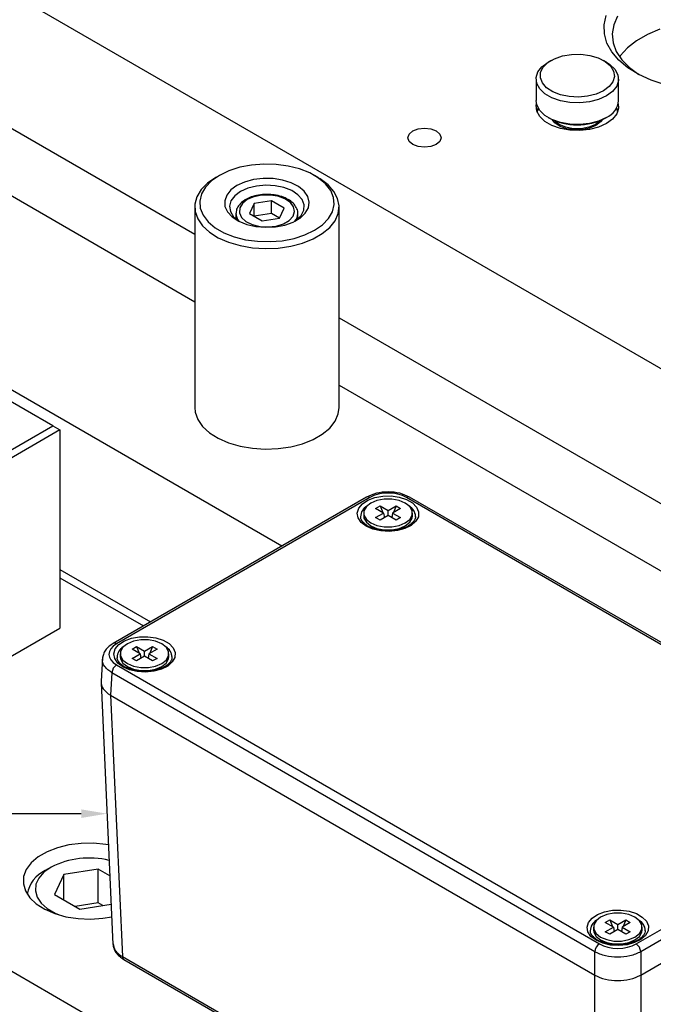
# Model space of a CAD drawing. Header units: inches. Extents: x 220 to 877, y 4 to 174.
# Tile 458 of 656: x 479.55 to 483.39, y 151.63 to 157.59. Entities that reach past the tile are written whole.
import ezdxf

# ---------------------------------------------------------------- set-up
doc = ezdxf.new("R2010")
doc.units = ezdxf.units.IN
doc.header["$LTSCALE"] = 0.5
doc.header["$MEASUREMENT"] = 0
for name, color, linetype in [('DIE-M-S', 8, 'Continuous'), ('DIE-M-S3', 8, 'Continuous'), ('DSS-M-S', 53, 'Continuous'), ('SID-M-S', 105, 'Continuous'), ('SVD-M-S', 8, 'Continuous')]:
    doc.layers.add(name, color=color, linetype=linetype)

msp = doc.modelspace()

# ---------------------------------------------------------------- linework, layer by layer
at = {"layer": 'DIE-M-S', "linetype": 'Continuous', "lineweight": 25}
for p, q in [((475.45986, 160.0823), (487.33926, 153.22447)), ((483.08918, 157.56218), (483.10152, 157.61756)), ((483.09095, 157.50635), (483.08918, 157.56218)), ((483.14727, 157.56106), (483.1383, 157.50718)), ((483.17038, 157.61353), (483.14727, 157.56106)), ((483.10678, 157.45127), (483.09095, 157.50635)), ((483.1383, 157.50718), (483.14369, 157.45313)), ((483.35201, 157.50346), (483.2857, 157.46518)), ((483.42766, 157.53544), (483.35201, 157.50346)), ((483.13633, 157.3981), (483.10678, 157.45127)), ((483.14369, 157.45313), (483.1633, 157.4002)), ((483.2857, 157.46518), (483.2303, 157.42151)), ((483.17898, 157.34799), (483.13633, 157.3981)), ((483.1633, 157.4002), (483.19668, 157.34961)), ((483.2303, 157.42151), (483.18708, 157.37346)), ((478.78326, 157.3472), (480.60851, 156.29351)), ((483.23381, 157.302), (483.17898, 157.34799)), ((483.18708, 157.37346), (483.18295, 157.36772)), ((483.19668, 157.34961), (483.24305, 157.30255)), ((483.29965, 157.2611), (483.23381, 157.302)), ((483.24305, 157.30255), (483.30053, 157.26063)), ((483.37511, 157.22617), (483.29965, 157.2611)), ((483.45858, 157.19796), (483.37511, 157.22617)), ((482.67737, 157.07439), (482.67894, 157.08404)), ((483.17488, 157.08404), (483.17645, 157.05696)), ((482.68101, 157.03966), (482.67737, 157.07439)), ((482.69894, 157.00644), (482.68101, 157.03966)), ((483.16559, 157.02274), (483.14086, 156.99101)), ((483.17645, 157.05696), (483.16559, 157.02274)), ((482.73011, 156.97667), (482.69894, 157.00644)), ((482.77273, 156.95206), (482.73011, 156.97667)), ((483.10369, 156.96362), (483.05624, 156.94216)), ((483.14086, 156.99101), (483.10369, 156.96362)), ((481.90775, 156.9001), (481.92954, 156.91892)), ((481.92954, 156.91892), (481.96214, 156.9315)), ((481.96214, 156.9315), (482.0006, 156.93592)), ((482.0006, 156.93592), (482.03906, 156.9315)), ((482.03906, 156.9315), (482.07166, 156.91892)), ((482.07166, 156.91892), (482.09345, 156.9001)), ((482.82431, 156.93407), (482.77273, 156.95206)), ((482.88185, 156.92371), (482.82431, 156.93407)), ((482.942, 156.92161), (482.88185, 156.92371)), ((483.00129, 156.92789), (482.942, 156.92161)), ((483.05624, 156.94216), (483.00129, 156.92789)), ((481.9001, 156.8779), (481.90775, 156.9001)), ((481.90775, 156.8557), (481.9001, 156.8779)), ((481.92954, 156.83687), (481.90775, 156.8557)), ((482.09345, 156.8557), (482.07166, 156.83687)), ((482.09345, 156.9001), (482.1011, 156.8779)), ((482.1011, 156.8779), (482.09345, 156.8557)), ((481.96214, 156.8243), (481.92954, 156.83687)), ((482.0006, 156.81988), (481.96214, 156.8243)), ((482.03906, 156.8243), (482.0006, 156.81988)), ((482.07166, 156.83687), (482.03906, 156.8243)), ((481.48351, 155.78838), (486.03555, 153.16055))]:
    msp.add_line(p, q, dxfattribs=at)
at = {"layer": 'DIE-M-S3', "linetype": 'Continuous', "lineweight": 25}
for p, q in [((482.83755, 157.37268), (482.89171, 157.38177)), ((482.89171, 157.38177), (482.94808, 157.38279)), ((482.94808, 157.38279), (483.00313, 157.37569)), ((478.78326, 157.3472), (480.60851, 156.29351)), ((482.71297, 157.30773), (482.7501, 157.3351)), ((482.72042, 157.30506), (482.74913, 157.33309)), ((482.74913, 157.33309), (482.78901, 157.35611)), ((482.76779, 157.34531), (482.7501, 157.3351)), ((482.78901, 157.35611), (482.83755, 157.37268)), ((483.00313, 157.37569), (483.05338, 157.36091)), ((483.05338, 157.36091), (483.09569, 157.33937)), ((483.10372, 157.3351), (483.08604, 157.34531)), ((483.09569, 157.33937), (483.12739, 157.31245)), ((483.10372, 157.3351), (483.12371, 157.32207)), ((483.12371, 157.32207), (483.15489, 157.2923)), ((482.67737, 157.24178), (482.68823, 157.276)), ((482.68823, 157.276), (482.71297, 157.30773)), ((482.70291, 157.24125), (482.70468, 157.2738)), ((482.70468, 157.2738), (482.72042, 157.30506)), ((483.12739, 157.31245), (483.14649, 157.28181)), ((483.14649, 157.28181), (483.1518, 157.2494)), ((483.15489, 157.2923), (483.17282, 157.25908)), ((482.67691, 157.23306), (482.67691, 157.10242)), ((482.68101, 157.20705), (482.67737, 157.24178)), ((482.69894, 157.17383), (482.68101, 157.20705)), ((482.71521, 157.20948), (482.70291, 157.24125)), ((482.74082, 157.18047), (482.71521, 157.20948)), ((483.14298, 157.21724), (483.12058, 157.18736)), ((483.1518, 157.2494), (483.14298, 157.21724)), ((483.17645, 157.22435), (483.16559, 157.19013)), ((483.17282, 157.25908), (483.17645, 157.22435)), ((483.17691, 157.10242), (483.17691, 157.23306)), ((482.73011, 157.14406), (482.69894, 157.17383)), ((482.77273, 157.11946), (482.73011, 157.14406)), ((482.77812, 157.15605), (482.74082, 157.18047)), ((482.82476, 157.13774), (482.77812, 157.15605)), ((483.04144, 157.14168), (482.98968, 157.12874)), ((483.08601, 157.16163), (483.04144, 157.14168)), ((483.12058, 157.18736), (483.08601, 157.16163)), ((483.14086, 157.1584), (483.10369, 157.13101)), ((483.16559, 157.19013), (483.14086, 157.1584)), ((482.68101, 157.0764), (482.67691, 157.10242)), ((482.82431, 157.10146), (482.77273, 157.11946)), ((482.88185, 157.09111), (482.82431, 157.10146)), ((482.87783, 157.12672), (482.82476, 157.13774)), ((482.93398, 157.12365), (482.87783, 157.12672)), ((482.942, 157.089), (482.88185, 157.09111)), ((482.98968, 157.12874), (482.93398, 157.12365)), ((483.00129, 157.09528), (482.942, 157.089)), ((483.05624, 157.10956), (483.00129, 157.09528)), ((483.10369, 157.13101), (483.05624, 157.10956)), ((482.69894, 157.04319), (482.68101, 157.0764)), ((482.68117, 157.03914), (482.68823, 157.05553)), ((482.6835, 157.03276), (482.69095, 157.05474)), ((482.68823, 157.05553), (482.68932, 157.05751)), ((482.73011, 157.01341), (482.69894, 157.04319)), ((483.16287, 157.05474), (483.1679, 157.04217)), ((483.1645, 157.05751), (483.17265, 157.03914)), ((483.1679, 157.04217), (483.17032, 157.03276)), ((482.77273, 156.98881), (482.73011, 157.01341)), ((482.7501, 157.00038), (482.75364, 156.99834)), ((482.82431, 156.97081), (482.77273, 156.98881)), ((482.79143, 156.96754), (482.77525, 156.98726)), ((482.7888, 156.98014), (482.78703, 156.98222)), ((482.81731, 156.95749), (482.7888, 156.98014)), ((482.82254, 156.94667), (482.79143, 156.96754)), ((482.88185, 156.96046), (482.82431, 156.97081)), ((483.00129, 156.96463), (482.942, 156.95836)), ((483.05624, 156.97891), (483.00129, 156.96463)), ((483.06502, 156.98014), (483.03651, 156.95749)), ((483.06837, 156.97352), (483.04005, 156.95137)), ((483.10369, 157.00037), (483.05624, 156.97891)), ((483.06679, 156.98222), (483.06502, 156.98014)), ((483.07858, 156.98726), (483.06837, 156.97352)), ((483.10018, 156.99834), (483.10372, 157.00038)), ((478.78326, 156.93893), (480.60851, 155.88524)), ((482.85654, 156.94104), (482.81731, 156.95749)), ((482.86293, 156.93202), (482.82254, 156.94667)), ((482.90266, 156.93238), (482.85654, 156.94104)), ((482.909, 156.92489), (482.86293, 156.93202)), ((482.942, 156.95836), (482.88185, 156.96046)), ((482.95116, 156.93238), (482.90266, 156.93238)), ((482.95666, 156.92592), (482.909, 156.92489)), ((482.99728, 156.94104), (482.95116, 156.93238)), ((483.00167, 156.93502), (482.95666, 156.92592)), ((483.03651, 156.95749), (482.99728, 156.94104)), ((483.04005, 156.95137), (483.00167, 156.93502)), ((480.81571, 156.67765), (480.75786, 156.64992)), ((480.88141, 156.69878), (480.81571, 156.67765)), ((480.95271, 156.71257), (480.88141, 156.69878)), ((481.02719, 156.71857), (480.95271, 156.71257)), ((481.10231, 156.71656), (481.02719, 156.71857)), ((481.17551, 156.70663), (481.10231, 156.71656)), ((481.2443, 156.68909), (481.17551, 156.70663)), ((481.30634, 156.66456), (481.2443, 156.68909)), ((481.35951, 156.63386), (481.30634, 156.66456)), ((480.70982, 156.61652), (480.67323, 156.5786)), ((480.73665, 156.63767), (480.68638, 156.60291)), ((480.75786, 156.64992), (480.70982, 156.61652)), ((480.75781, 156.64989), (480.7366, 156.63764)), ((480.91116, 156.60979), (480.86437, 156.58843)), ((480.96521, 156.62434), (480.91116, 156.60979)), ((481.02362, 156.6313), (480.96521, 156.62434)), ((481.08323, 156.6303), (481.02362, 156.6313)), ((481.14084, 156.62139), (481.08323, 156.6303)), ((481.19334, 156.60505), (481.14084, 156.62139)), ((481.23789, 156.58216), (481.19334, 156.60505)), ((481.35542, 156.63764), (481.3342, 156.64989)), ((481.36893, 156.62948), (481.35542, 156.63764)), ((481.40201, 156.59805), (481.35951, 156.63386)), ((481.41645, 156.59345), (481.36893, 156.62948)), ((480.64767, 156.56353), (480.62177, 156.52079)), ((480.68638, 156.60291), (480.64767, 156.56353)), ((480.67323, 156.5786), (480.64933, 156.53744)), ((480.82738, 156.56142), (480.80217, 156.53022)), ((480.86437, 156.58843), (480.82738, 156.56142)), ((480.88558, 156.55169), (480.85073, 156.52575)), ((480.93052, 156.57181), (480.88558, 156.55169)), ((480.98271, 156.58485), (480.93052, 156.57181)), ((481.03888, 156.58998), (480.98271, 156.58485)), ((481.0955, 156.58689), (481.03888, 156.58998)), ((481.149, 156.57577), (481.0955, 156.58689)), ((481.19604, 156.55732), (481.149, 156.57577)), ((481.23365, 156.5327), (481.19604, 156.55732)), ((481.2721, 156.55395), (481.23789, 156.58216)), ((481.29412, 156.52196), (481.2721, 156.55395)), ((481.43238, 156.55833), (481.40201, 156.59805)), ((481.45206, 156.55311), (481.41645, 156.59345)), ((481.4496, 156.51608), (481.43238, 156.55833)), ((481.47461, 156.50974), (481.45206, 156.55311)), ((480.62177, 156.52079), (480.6095, 156.47607)), ((480.64933, 156.53744), (480.63894, 156.49444)), ((480.63894, 156.49444), (480.64241, 156.45108)), ((480.80217, 156.53022), (480.79011, 156.4965)), ((480.79011, 156.4965), (480.79185, 156.46208)), ((480.82814, 156.49562), (480.81925, 156.46319)), ((480.85073, 156.52575), (480.82814, 156.49562)), ((480.92734, 156.50309), (480.89764, 156.47985)), ((480.96759, 156.52023), (480.92734, 156.50309)), ((481.01481, 156.52977), (480.96759, 156.52023)), ((481.07402, 156.49495), (480.96946, 156.47877)), ((481.0648, 156.53085), (481.01481, 156.52977)), ((481.11311, 156.52338), (481.0648, 156.53085)), ((481.15057, 156.45076), (481.07402, 156.49495)), ((481.07402, 156.4184), (481.07402, 156.49495)), ((481.15547, 156.50801), (481.11311, 156.52338)), ((481.1881, 156.48613), (481.15547, 156.50801)), ((481.2081, 156.45966), (481.1881, 156.48613)), ((481.25946, 156.50344), (481.23365, 156.5327)), ((481.27187, 156.47141), (481.25946, 156.50344)), ((481.30277, 156.48789), (481.29412, 156.52196)), ((481.29757, 156.45359), (481.30277, 156.48789)), ((481.45307, 156.47271), (481.4496, 156.51608)), ((481.4834, 156.46475), (481.47461, 156.50974)), ((480.60851, 156.45908), (480.60851, 155.24488)), ((480.6095, 156.47607), (480.61126, 156.4308)), ((480.61126, 156.4308), (480.62699, 156.38644)), ((480.64241, 156.45108), (480.65963, 156.40882)), ((480.79185, 156.46208), (480.80728, 156.42883)), ((480.80728, 156.42883), (480.83559, 156.39852)), ((480.81925, 156.46319), (480.8246, 156.43051)), ((480.8246, 156.43051), (480.84386, 156.39962)), ((480.88112, 156.45259), (480.87925, 156.42374)), ((480.89764, 156.47985), (480.88112, 156.45259)), ((480.96946, 156.47877), (480.94144, 156.41841)), ((480.96946, 156.40223), (480.96946, 156.47877)), ((481.12255, 156.39039), (481.15057, 156.45076)), ((481.2044, 156.40259), (481.2137, 156.43096)), ((481.2137, 156.43096), (481.2081, 156.45966)), ((481.25422, 156.40707), (481.27008, 156.43859)), ((481.27008, 156.43859), (481.27187, 156.47141)), ((481.27881, 156.42091), (481.29757, 156.45359)), ((481.41878, 156.38856), (481.44268, 156.42972)), ((481.44268, 156.42972), (481.45307, 156.47271)), ((481.47812, 156.41957), (481.4834, 156.46475)), ((481.48351, 155.24488), (481.48351, 156.45908)), ((480.62699, 156.38644), (480.65619, 156.34442)), ((480.65963, 156.40882), (480.69001, 156.3691)), ((480.69001, 156.3691), (480.7325, 156.33329)), ((480.83559, 156.39852), (480.87524, 156.3728)), ((480.84386, 156.39962), (480.87583, 156.37247)), ((480.85851, 156.41851), (480.85851, 156.38535)), ((480.87524, 156.3728), (480.9241, 156.35305)), ((480.87583, 156.37247), (480.87687, 156.37179)), ((480.87925, 156.42374), (480.89219, 156.39584)), ((480.89219, 156.39584), (480.91881, 156.37139)), ((480.91881, 156.37139), (480.95672, 156.35255)), ((480.94144, 156.41841), (481.01799, 156.37422)), ((481.07402, 156.4184), (480.96948, 156.40222)), ((481.01799, 156.37422), (481.12255, 156.39039)), ((481.12254, 156.39039), (481.07402, 156.4184)), ((481.14566, 156.35664), (481.18103, 156.37706)), ((481.15456, 156.34918), (481.20533, 156.36726)), ((481.18103, 156.37706), (481.2044, 156.40259)), ((481.20533, 156.36726), (481.2475, 156.3916)), ((481.21514, 156.37179), (481.22527, 156.37881)), ((481.22527, 156.37881), (481.25422, 156.40707)), ((481.23351, 156.38535), (481.23351, 156.41851)), ((481.2475, 156.3916), (481.27881, 156.42091)), ((481.38219, 156.35063), (481.41878, 156.38856)), ((481.42652, 156.33444), (481.45896, 156.37566)), ((481.45896, 156.37566), (481.47812, 156.41957)), ((480.65619, 156.34442), (480.69792, 156.30608)), ((480.7325, 156.33329), (480.78568, 156.30259)), ((480.9241, 156.35305), (480.97952, 156.34034)), ((480.95672, 156.35255), (481.00257, 156.34101)), ((480.97952, 156.34034), (481.03854, 156.33535)), ((481.00257, 156.34101), (481.05228, 156.33777)), ((481.03854, 156.33535), (481.09795, 156.33835)), ((481.05228, 156.33777), (481.10143, 156.34314)), ((481.09795, 156.33835), (481.15456, 156.34918)), ((481.10143, 156.34314), (481.14566, 156.35664)), ((481.2763, 156.2895), (481.33415, 156.31723)), ((481.33415, 156.31723), (481.38219, 156.35063)), ((481.38185, 156.29722), (481.42652, 156.33444)), ((480.69792, 156.30608), (480.75084, 156.27266)), ((480.75084, 156.27266), (480.81324, 156.24523)), ((480.78568, 156.30259), (480.84771, 156.27806)), ((480.84771, 156.27806), (480.91651, 156.26053)), ((480.91651, 156.26053), (480.98971, 156.25059)), ((480.98971, 156.25059), (481.06483, 156.24858)), ((481.06483, 156.24858), (481.1393, 156.25458)), ((481.1393, 156.25458), (481.2106, 156.26838)), ((481.2106, 156.26838), (481.2763, 156.2895)), ((481.26192, 156.23941), (481.32639, 156.2652)), ((481.32639, 156.2652), (481.38185, 156.29722)), ((480.81324, 156.24523), (480.88313, 156.22467)), ((480.88313, 156.22467), (480.95825, 156.21165)), ((480.95825, 156.21165), (481.03619, 156.20658)), ((481.03619, 156.20658), (481.11445, 156.20963)), ((481.11445, 156.20963), (481.1905, 156.22069)), ((481.1905, 156.22069), (481.26192, 156.23941)), ((481.48351, 155.78838), (486.03555, 153.16055)), ((481.48351, 155.38011), (486.03555, 152.75227)), ((480.60851, 155.24488), (480.61126, 155.21661)), ((481.47812, 155.20537), (481.48351, 155.24488)), ((480.61126, 155.21661), (480.62699, 155.17225)), ((481.45896, 155.16147), (481.47812, 155.20537)), ((480.62699, 155.17225), (480.65619, 155.13022)), ((480.65619, 155.13022), (480.69792, 155.09188)), ((481.38185, 155.08302), (481.42652, 155.12024)), ((481.42652, 155.12024), (481.45896, 155.16147)), ((480.69792, 155.09188), (480.75084, 155.05846)), ((480.75084, 155.05846), (480.81324, 155.03103)), ((481.32639, 155.051), (481.38185, 155.08302)), ((480.81324, 155.03103), (480.88313, 155.01048)), ((480.88313, 155.01048), (480.95825, 154.99745)), ((480.95825, 154.99745), (481.03619, 154.99238)), ((481.03619, 154.99238), (481.11445, 154.99543)), ((481.11445, 154.99543), (481.1905, 155.00649)), ((481.1905, 155.00649), (481.26192, 155.02522)), ((481.26192, 155.02522), (481.32639, 155.051))]:
    msp.add_line(p, q, dxfattribs=at)
for centre, radius, start, end in [((483.05605, 157.11184), 0.12123, 293.138126, 355.541733), ((482.92691, 157.3269), 0.37145, 242.194694, 297.799931), ((480.93035, 156.41974), 0.07182, 179.262718, 221.559929), ((481.1597, 156.42051), 0.07381, 318.696035, 359.278938)]:
    msp.add_arc(centre, radius, start, end, dxfattribs=at)
for points, knots in [([(480.9175, 156.50406), (480.9114, 156.50023), (480.89368, 156.48912), (480.87325, 156.46715), (480.85978, 156.44202), (480.8601, 156.42649), (480.86021, 156.42093)], [0, 0, 0, 0, 0.1819099, 0.5283924, 0.8312305, 1, 1, 1, 1]), ([(481.06169, 156.53377), (481.05536, 156.53432), (481.03306, 156.53627), (480.99437, 156.53164), (480.95134, 156.52121), (480.92814, 156.50946), (480.9175, 156.50406)], [0, 0, 0, 0, 0.1219484, 0.4294864, 0.7381575, 1, 1, 1, 1]), ([(481.23247, 156.41984), (481.23276, 156.4218), (481.23456, 156.43391), (481.22532, 156.45603), (481.20597, 156.48265), (481.17561, 156.5052), (481.13661, 156.52218), (481.09727, 156.53227), (481.07141, 156.53336), (481.06169, 156.53377)], [0, 0, 0, 0, 0.0317377, 0.1966121, 0.3612686, 0.5335835, 0.7121662, 0.8918412, 1, 1, 1, 1])]:
    msp.add_open_spline(points, degree=3, knots=knots, dxfattribs=at)
at = {"layer": 'DSS-M-S', "linetype": 'Continuous', "lineweight": 25}
for p, q in [((470.42173, 157.0716), (494.1098, 143.39676)), ((481.13552, 154.40538), (477.47512, 156.51849)), ((479.74847, 155.13283), (478.53224, 155.83494)), ((478.73023, 154.54501), (479.74847, 155.13283)), ((479.74847, 155.13283), (479.79089, 155.10833)), ((479.79089, 155.10833), (478.73023, 154.49602)), ((479.79089, 155.10833), (479.79089, 153.90802)), ((479.79089, 154.26316), (480.34003, 153.94615)), ((479.79089, 154.21417), (480.29759, 153.92166)), ((478.73023, 153.29571), (479.79089, 153.90802)), ((479.71395, 152.55465), (479.66038, 152.52372)), ((479.77669, 152.57916), (479.71395, 152.55465)), ((479.84633, 152.59638), (479.77669, 152.57916)), ((479.92036, 152.60567), (479.84633, 152.59638)), ((479.9961, 152.60671), (479.92036, 152.60567)), ((480.07081, 152.59946), (479.9961, 152.60671)), ((480.08558, 152.597), (480.07081, 152.59946)), ((479.66038, 152.52372), (479.61791, 152.4875)), ((479.58809, 152.4473), (479.57199, 152.40456)), ((479.61791, 152.4875), (479.58809, 152.4473)), ((479.57199, 152.40456), (479.57018, 152.36084)), ((479.57018, 152.36084), (479.58275, 152.31771)), ((479.58275, 152.31771), (479.60922, 152.27673)), ((479.60922, 152.27673), (479.64865, 152.23939)), ((479.64865, 152.23939), (479.69961, 152.20702)), ((479.69961, 152.20702), (479.76026, 152.18082)), ((479.76026, 152.18082), (479.82841, 152.16171)), ((479.82841, 152.16171), (479.90159, 152.15039)), ((479.90159, 152.15039), (479.97715, 152.14727)), ((479.97715, 152.14727), (480.05238, 152.15246)), ((480.05238, 152.15246), (480.10533, 152.16136))]:
    msp.add_line(p, q, dxfattribs=at)
at = {"layer": 'SID-M-S'}
msp.add_line((479.92103, 152.78524), (469.0929, 152.77103), dxfattribs=at)
msp.add_solid([(479.921, 152.81124), (480.07703, 152.78544), (479.921, 152.81124), (479.92106, 152.75924)], dxfattribs=at)
at = {"layer": 'SVD-M-S', "linetype": 'Continuous', "lineweight": 25}
for p, q in [((481.64912, 154.70188), (480.11492, 153.8162)), ((481.66881, 154.69993), (480.1346, 153.81425)), ((481.65764, 154.68284), (481.70007, 154.69891)), ((481.70007, 154.69891), (481.74844, 154.70777)), ((481.74844, 154.70777), (481.79915, 154.70877)), ((481.79915, 154.70877), (481.84845, 154.70184)), ((481.84845, 154.70184), (481.89268, 154.68748)), ((484.81753, 153.0107), (481.89138, 154.69993)), ((484.83722, 153.01265), (481.91107, 154.70188)), ((481.60249, 154.63431), (481.62429, 154.66077)), ((481.62429, 154.66077), (481.65764, 154.68284)), ((481.64855, 154.64435), (481.63428, 154.61899)), ((481.6757, 154.66592), (481.64855, 154.64435)), ((481.71307, 154.68159), (481.6757, 154.66592)), ((481.70465, 154.63378), (481.73138, 154.64921)), ((481.757, 154.68983), (481.71307, 154.68159)), ((481.73138, 154.64921), (481.7801, 154.62108)), ((481.73138, 154.64921), (481.74756, 154.60901)), ((481.80319, 154.68983), (481.757, 154.68983)), ((481.7801, 154.62108), (481.82881, 154.64921)), ((481.84712, 154.68159), (481.80319, 154.68983)), ((481.82881, 154.64921), (481.81263, 154.60901)), ((481.82881, 154.64921), (481.85554, 154.63378)), ((481.88449, 154.66592), (481.84712, 154.68159)), ((481.91164, 154.64435), (481.88449, 154.66592)), ((481.89268, 154.68748), (481.92857, 154.66677)), ((481.92592, 154.61899), (481.91164, 154.64435)), ((481.92857, 154.66677), (481.95344, 154.64123)), ((481.95344, 154.64123), (481.96545, 154.61277)), ((481.59387, 154.60544), (481.60249, 154.63431)), ((481.59906, 154.5763), (481.59387, 154.60544)), ((481.61349, 154.58388), (481.61355, 154.58266)), ((481.61355, 154.58266), (481.61372, 154.58066)), ((481.63246, 154.60565), (481.63246, 154.58797)), ((481.63246, 154.58797), (481.63428, 154.57464)), ((481.63428, 154.61899), (481.63428, 154.59232)), ((481.63428, 154.59232), (481.64855, 154.56696)), ((481.75337, 154.60565), (481.70465, 154.63378)), ((481.70465, 154.57753), (481.75337, 154.60565)), ((481.7801, 154.59023), (481.73138, 154.5621)), ((481.75337, 154.60565), (481.75781, 154.57736)), ((481.75622, 154.58749), (481.75983, 154.57853)), ((481.7801, 154.59023), (481.7801, 154.62108)), ((481.82881, 154.5621), (481.7801, 154.59023)), ((481.80397, 154.58749), (481.80036, 154.57853)), ((481.80682, 154.60565), (481.80238, 154.57736)), ((481.85554, 154.63378), (481.80682, 154.60565)), ((481.80682, 154.60565), (481.85554, 154.57753)), ((481.91164, 154.56696), (481.92592, 154.59232)), ((481.92592, 154.59232), (481.92592, 154.61899)), ((481.92592, 154.57464), (481.92773, 154.58797)), ((481.92773, 154.58797), (481.92773, 154.60565)), ((481.96372, 154.58349), (481.94837, 154.55557)), ((481.96545, 154.61277), (481.96372, 154.58349)), ((481.61768, 154.54905), (481.59906, 154.5763)), ((481.64834, 154.52571), (481.61768, 154.54905)), ((481.63428, 154.57464), (481.64855, 154.54928)), ((481.68877, 154.50801), (481.64834, 154.52571)), ((481.64855, 154.56696), (481.6757, 154.54539)), ((481.64855, 154.54928), (481.6757, 154.52771)), ((481.67568, 154.52772), (481.71291, 154.50622)), ((481.6757, 154.54539), (481.71307, 154.52971)), ((481.6757, 154.52771), (481.71307, 154.51203)), ((481.73138, 154.5621), (481.70465, 154.57753)), ((481.71307, 154.52971), (481.757, 154.52147)), ((481.757, 154.52147), (481.80319, 154.52147)), ((481.80319, 154.52147), (481.84712, 154.52971)), ((481.85554, 154.57753), (481.82881, 154.5621)), ((481.84712, 154.52971), (481.88449, 154.54539)), ((481.84712, 154.51203), (481.88449, 154.52771)), ((481.84756, 154.50638), (481.88451, 154.52772)), ((481.92054, 154.53108), (481.88229, 154.51182)), ((481.88449, 154.54539), (481.91164, 154.56696)), ((481.88449, 154.52771), (481.91164, 154.54928)), ((481.91164, 154.54928), (481.92592, 154.57464)), ((481.94837, 154.55557), (481.92054, 154.53108)), ((481.73598, 154.49726), (481.68877, 154.50801)), ((481.69351, 154.51742), (481.69503, 154.51065)), ((481.71307, 154.51203), (481.757, 154.50379)), ((481.78646, 154.49426), (481.73598, 154.49726)), ((481.757, 154.50379), (481.80319, 154.50379)), ((481.83646, 154.49924), (481.78646, 154.49426)), ((481.80319, 154.50379), (481.84712, 154.51203)), ((481.88229, 154.51182), (481.83646, 154.49924)), ((481.8652, 154.51076), (481.86668, 154.51742)), ((480.12703, 153.78255), (480.14883, 153.809)), ((480.14883, 153.809), (480.18218, 153.83108)), ((480.20024, 153.81416), (480.17309, 153.79258)), ((480.18218, 153.83108), (480.22461, 153.84715)), ((480.23761, 153.82983), (480.20024, 153.81416)), ((480.22461, 153.84715), (480.27298, 153.85601)), ((480.28154, 153.83807), (480.23761, 153.82983)), ((480.27298, 153.85601), (480.32369, 153.85701)), ((480.32773, 153.83807), (480.28154, 153.83807)), ((480.32369, 153.85701), (480.37299, 153.85007)), ((480.37166, 153.82983), (480.32773, 153.83807)), ((480.40903, 153.81416), (480.37166, 153.82983)), ((480.37299, 153.85007), (480.41723, 153.83572)), ((480.43618, 153.79258), (480.40903, 153.81416)), ((480.41723, 153.83572), (480.45311, 153.815)), ((480.45311, 153.815), (480.47798, 153.78947)), ((480.11841, 153.75368), (480.12703, 153.78255)), ((480.1236, 153.72454), (480.11841, 153.75368)), ((480.157, 153.75389), (480.157, 153.73621)), ((480.17309, 153.79258), (480.15882, 153.76722)), ((480.15882, 153.76722), (480.15882, 153.74056)), ((480.22919, 153.78201), (480.25592, 153.79744)), ((480.27791, 153.75389), (480.22919, 153.78201)), ((480.22919, 153.72577), (480.27791, 153.75389)), ((480.25592, 153.79744), (480.30464, 153.76932)), ((480.25592, 153.79744), (480.2721, 153.75724)), ((480.27791, 153.75389), (480.28235, 153.7256)), ((480.30464, 153.76932), (480.35335, 153.79744)), ((480.30464, 153.73846), (480.30464, 153.76932)), ((480.33136, 153.75389), (480.32692, 153.7256)), ((480.38008, 153.78201), (480.33136, 153.75389)), ((480.33136, 153.75389), (480.38008, 153.72577)), ((480.35335, 153.79744), (480.33717, 153.75724)), ((480.35335, 153.79744), (480.38008, 153.78201)), ((480.45046, 153.76722), (480.43618, 153.79258)), ((480.45046, 153.74056), (480.45046, 153.76722)), ((480.45227, 153.73621), (480.45227, 153.75389)), ((480.47798, 153.78947), (480.48999, 153.76101)), ((480.48999, 153.76101), (480.48826, 153.73173)), ((480.0496, 153.7287), (480.04102, 153.5868)), ((480.14222, 153.69729), (480.1236, 153.72454)), ((480.1346, 153.68576), (483.06075, 151.99653)), ((480.13803, 153.73212), (480.13809, 153.73089)), ((480.13809, 153.73089), (480.13826, 153.72889)), ((480.17288, 153.67394), (480.14222, 153.69729)), ((480.157, 153.73621), (480.15882, 153.72288)), ((480.15882, 153.74056), (480.17309, 153.7152)), ((480.15882, 153.72288), (480.17309, 153.69752)), ((480.17309, 153.7152), (480.20024, 153.69362)), ((480.17309, 153.69752), (480.20024, 153.67594)), ((480.20024, 153.69362), (480.23761, 153.67795)), ((480.25592, 153.71034), (480.22919, 153.72577)), ((480.30464, 153.73846), (480.25592, 153.71034)), ((480.28076, 153.73573), (480.28437, 153.72676)), ((480.35335, 153.71034), (480.30464, 153.73846)), ((480.32851, 153.73573), (480.3249, 153.72676)), ((480.38008, 153.72577), (480.35335, 153.71034)), ((480.37166, 153.67795), (480.40903, 153.69362)), ((480.40903, 153.69362), (480.43618, 153.7152)), ((480.40903, 153.67594), (480.43618, 153.69752)), ((480.43618, 153.7152), (480.45046, 153.74056)), ((480.43618, 153.69752), (480.45046, 153.72288)), ((480.47291, 153.70381), (480.44508, 153.67931)), ((480.45046, 153.72288), (480.45227, 153.73621)), ((480.48826, 153.73173), (480.47291, 153.70381)), ((480.10678, 153.63867), (480.09854, 153.50253)), ((483.03293, 151.94944), (480.10678, 153.63867)), ((480.21331, 153.65624), (480.17288, 153.67394)), ((480.20022, 153.67595), (480.23745, 153.65445)), ((480.20024, 153.67594), (480.23761, 153.66027)), ((480.26052, 153.6455), (480.21331, 153.65624)), ((480.21805, 153.66566), (480.21957, 153.65888)), ((480.23761, 153.67795), (480.28154, 153.66971)), ((480.23761, 153.66027), (480.28154, 153.65203)), ((480.311, 153.6425), (480.26052, 153.6455)), ((480.28154, 153.66971), (480.32773, 153.66971)), ((480.28154, 153.65203), (480.32773, 153.65203)), ((480.361, 153.64748), (480.311, 153.6425)), ((480.32773, 153.66971), (480.37166, 153.67795)), ((480.32773, 153.65203), (480.37166, 153.66027)), ((480.40683, 153.66006), (480.361, 153.64748)), ((480.37166, 153.66027), (480.40903, 153.67594)), ((480.3721, 153.65461), (480.40905, 153.67595)), ((480.38974, 153.65899), (480.39122, 153.66566)), ((480.44508, 153.67931), (480.40683, 153.66006)), ((480.04109, 153.57787), (480.11297, 151.99302)), ((480.09854, 153.50253), (483.03293, 151.80855)), ((480.09858, 153.50251), (483.03289, 151.80857)), ((480.09858, 153.50251), (480.17035, 151.92002)), ((483.28333, 151.99653), (484.81753, 152.88221)), ((484.84536, 152.83512), (483.31115, 151.94944)), ((483.31115, 151.80855), (484.85359, 152.69898)), ((483.31118, 151.80857), (484.85355, 152.69896)), ((479.73786, 152.46092), (479.6951, 152.43044)), ((479.73782, 152.4609), (479.70246, 152.44048)), ((480.0237, 152.44899), (479.81458, 152.41664)), ((480.09413, 152.40833), (480.0237, 152.44899)), ((480.0237, 152.24485), (480.0237, 152.44899)), ((479.66425, 152.39549), (479.64667, 152.35761)), ((479.6951, 152.43044), (479.66425, 152.39549)), ((479.81458, 152.41664), (479.75854, 152.29591)), ((479.81458, 152.26356), (479.81458, 152.41664)), ((479.64667, 152.35761), (479.64311, 152.31844)), ((479.64311, 152.31844), (479.65374, 152.2797)), ((479.65374, 152.2797), (479.67809, 152.24308)), ((479.75854, 152.29591), (479.91163, 152.20753)), ((479.67809, 152.24308), (479.7151, 152.21019)), ((479.7151, 152.21019), (479.76314, 152.18245)), ((480.0237, 152.24485), (479.88433, 152.22329)), ((479.91163, 152.20753), (480.10191, 152.23696)), ((480.05101, 152.22909), (480.0237, 152.24485)), ((483.09201, 152.19183), (483.14038, 152.20069)), ((483.14038, 152.20069), (483.19109, 152.20169)), ((483.19109, 152.20169), (483.24039, 152.19476)), ((483.24039, 152.19476), (483.28463, 152.1804)), ((479.76314, 152.18245), (479.78807, 152.17189)), ((482.99444, 152.12723), (483.01623, 152.15368)), ((483.01623, 152.15368), (483.04958, 152.17576)), ((483.04049, 152.13727), (483.02622, 152.11191)), ((483.06764, 152.15884), (483.04049, 152.13727)), ((483.04958, 152.17576), (483.09201, 152.19183)), ((483.10501, 152.17451), (483.06764, 152.15884)), ((483.09659, 152.1267), (483.12332, 152.14213)), ((483.14894, 152.18275), (483.10501, 152.17451)), ((483.12332, 152.14213), (483.17204, 152.114)), ((483.12332, 152.14213), (483.1395, 152.10193)), ((483.19513, 152.18275), (483.14894, 152.18275)), ((483.17204, 152.114), (483.22076, 152.14213)), ((483.23906, 152.17451), (483.19513, 152.18275)), ((483.22076, 152.14213), (483.20458, 152.10193)), ((483.22076, 152.14213), (483.24748, 152.1267)), ((483.27643, 152.15884), (483.23906, 152.17451)), ((483.30358, 152.13727), (483.27643, 152.15884)), ((483.28463, 152.1804), (483.32051, 152.15969)), ((483.31786, 152.11191), (483.30358, 152.13727)), ((483.32051, 152.15969), (483.34538, 152.13415)), ((483.34538, 152.13415), (483.35739, 152.10569)), ((482.98581, 152.09836), (482.99444, 152.12723)), ((482.991, 152.06922), (482.98581, 152.09836)), ((483.00543, 152.0768), (483.00549, 152.07558)), ((483.00549, 152.07558), (483.00566, 152.07358)), ((483.0244, 152.09857), (483.0244, 152.08089)), ((483.0244, 152.08089), (483.02622, 152.06756)), ((483.02622, 152.11191), (483.02622, 152.08524)), ((483.02622, 152.08524), (483.04049, 152.05988)), ((483.14531, 152.09857), (483.09659, 152.1267)), ((483.09659, 152.07045), (483.14531, 152.09857)), ((483.17204, 152.08315), (483.12332, 152.05502)), ((483.14531, 152.09857), (483.14975, 152.07028)), ((483.14816, 152.08041), (483.15177, 152.07145)), ((483.17204, 152.08315), (483.17204, 152.114)), ((483.22076, 152.05502), (483.17204, 152.08315)), ((483.19591, 152.08041), (483.1923, 152.07145)), ((483.19876, 152.09857), (483.19432, 152.07028)), ((483.24748, 152.1267), (483.19876, 152.09857)), ((483.19876, 152.09857), (483.24748, 152.07045)), ((483.30358, 152.05988), (483.31786, 152.08524)), ((483.31786, 152.08524), (483.31786, 152.11191)), ((483.31786, 152.06756), (483.31968, 152.08089)), ((483.31968, 152.08089), (483.31968, 152.09857)), ((483.35566, 152.07641), (483.34031, 152.04849)), ((483.35739, 152.10569), (483.35566, 152.07641)), ((483.00962, 152.04197), (482.991, 152.06922)), ((483.04028, 152.01863), (483.00962, 152.04197)), ((483.02622, 152.06756), (483.04049, 152.0422)), ((483.08071, 152.00093), (483.04028, 152.01863)), ((483.04049, 152.05988), (483.06764, 152.03831)), ((483.04049, 152.0422), (483.06764, 152.02063)), ((483.06763, 152.02064), (483.10485, 151.99914)), ((483.06764, 152.03831), (483.10501, 152.02263)), ((483.06764, 152.02063), (483.10501, 152.00495)), ((483.12332, 152.05502), (483.09659, 152.07045)), ((483.10501, 152.02263), (483.14894, 152.01439)), ((483.19513, 152.01439), (483.23906, 152.02263)), ((483.24748, 152.07045), (483.22076, 152.05502)), ((483.23906, 152.02263), (483.27643, 152.03831)), ((483.23906, 152.00495), (483.27643, 152.02063)), ((483.2395, 151.9993), (483.27645, 152.02064)), ((483.31248, 152.024), (483.27423, 152.00474)), ((483.27643, 152.03831), (483.30358, 152.05988)), ((483.27643, 152.02063), (483.30358, 152.0422)), ((483.30358, 152.0422), (483.31786, 152.06756)), ((483.34031, 152.04849), (483.31248, 152.024)), ((483.12792, 151.99018), (483.08071, 152.00093)), ((483.08545, 152.01034), (483.08697, 152.00357)), ((483.10501, 152.00495), (483.14894, 151.99671)), ((483.1784, 151.98718), (483.12792, 151.99018)), ((483.14894, 152.01439), (483.19513, 152.01439)), ((483.14894, 151.99671), (483.19513, 151.99671)), ((483.22841, 151.99216), (483.1784, 151.98718)), ((483.19513, 151.99671), (483.23906, 152.00495)), ((483.27423, 152.00474), (483.22841, 151.99216)), ((483.25714, 152.00368), (483.25862, 152.01034)), ((480.17035, 151.92002), (483.03289, 150.26752)), ((480.1785, 151.90283), (483.04104, 150.25033)), ((483.03293, 151.80855), (483.03293, 151.94944)), ((483.31115, 151.94944), (483.31115, 151.80855)), ((483.03289, 150.26752), (483.03289, 151.80857)), ((483.31118, 151.80857), (483.31118, 150.26752))]:
    msp.add_line(p, q, dxfattribs=at)
for centre, radius, start, end in [((481.65737, 154.68482), 0.01895, 52.888283, 115.801258), ((481.90282, 154.68482), 0.01895, 64.198742, 127.111717), ((481.69259, 154.57971), 0.07921, 121.420917, 176.984773), ((481.68715, 154.58216), 0.07365, 120.651127, 179.096297), ((481.86975, 154.58085), 0.07714, 3.417212, 59.502681), ((481.87, 154.5804), 0.07674, 2.184453, 58.068123), ((480.12317, 153.79914), 0.01895, 52.883212, 115.852267), ((480.21713, 153.72795), 0.07921, 121.420917, 176.984773), ((480.2117, 153.73039), 0.07365, 120.651127, 179.096297), ((480.39429, 153.72908), 0.07714, 3.417212, 59.502681), ((480.39454, 153.72863), 0.07674, 2.184453, 58.068123), ((480.16744, 153.63459), 0.0608, 122.695097, 176.15006), ((479.96873, 152.01254), 0.50433, 76.100875, 117.244201), ((479.7834, 152.2651), 0.19316, 114.759392, 170.007743), ((483.08453, 152.07263), 0.07921, 121.420917, 176.984773), ((483.0791, 152.07508), 0.07365, 120.651127, 179.096297), ((483.26169, 152.07377), 0.07714, 3.417212, 59.502681), ((483.26194, 152.07332), 0.07674, 2.184453, 58.068123), ((483.09359, 151.94536), 0.0608, 122.695097, 176.15006), ((483.25048, 151.94536), 0.0608, 3.84994, 57.304903), ((480.18965, 151.91864), 0.01934, 175.906369, 234.805226)]:
    msp.add_arc(centre, radius, start, end, dxfattribs=at)
for centre, major_axis, ratio, start_param, end_param in [((481.7801, 154.63553), (0.15748, 0), 0.5779913, 0.7860072, 2.3555855), ((480.24616, 153.75001), (0.15767, 0), 0.576585, 2.3568035, 3.9263818), ((480.23799, 153.58284), (0.19709, 0), 0.576585, 3.1067342, 3.9263818), ((483.17204, 152.06093), (0.15748, 0), 0.5779913, 3.9275998, 5.4971782), ((483.17204, 151.88905), (0.19685, 0), 0.5779913, 3.9275998, 5.4971782)]:
    msp.add_ellipse(centre, major_axis=major_axis, ratio=ratio, start_param=start_param, end_param=end_param, dxfattribs=at)
for points, knots in [([(481.91107, 154.70187), (481.89192, 154.71067), (481.85361, 154.72824), (481.7801, 154.73576), (481.70658, 154.72824), (481.66828, 154.71067), (481.64912, 154.70187)], [0, 0, 0, 0, 0.2500934, 0.5, 0.7499066, 1, 1, 1, 1]), ([(481.65818, 154.52668), (481.65317, 154.52981), (481.63857, 154.53892), (481.62248, 154.5563), (481.61391, 154.57159), (481.61448, 154.57979), (481.61459, 154.58149)], [0, 0, 0, 0, 0.1871264, 0.545378, 0.9057366, 1, 1, 1, 1]), ([(481.94554, 154.58505), (481.94557, 154.58065), (481.94563, 154.56992), (481.93432, 154.55129), (481.91143, 154.5308), (481.87754, 154.51361), (481.83684, 154.50225), (481.79755, 154.49698), (481.77315, 154.4985), (481.76387, 154.49907)], [0, 0, 0, 0, 0.1064244, 0.2599693, 0.4245162, 0.5836942, 0.7425022, 0.9021073, 1, 1, 1, 1]), ([(481.76387, 154.49907), (481.75795, 154.49918), (481.7368, 154.49958), (481.70251, 154.50736), (481.67402, 154.5179), (481.66087, 154.52519), (481.65818, 154.52668)], [0, 0, 0, 0, 0.1475298, 0.5266198, 0.9030475, 1, 1, 1, 1]), ([(480.11491, 153.81619), (480.10579, 153.81023), (480.08737, 153.79818), (480.06721, 153.7753), (480.05323, 153.75005), (480.0506, 153.73232), (480.04929, 153.72343)], [0, 0, 0, 0, 0.2443158, 0.4935688, 0.7460125, 1, 1, 1, 1]), ([(480.10678, 153.63867), (480.09783, 153.64455), (480.08016, 153.65615), (480.05729, 153.68288), (480.04415, 153.71099), (480.05239, 153.73048), (480.05471, 153.73595)], [0, 0, 0, 0, 0.2192419, 0.4327146, 0.8405206, 1, 1, 1, 1]), ([(480.18272, 153.67492), (480.17771, 153.67805), (480.16311, 153.68716), (480.14702, 153.70454), (480.13845, 153.71983), (480.13902, 153.72803), (480.13914, 153.72973)], [0, 0, 0, 0, 0.1871264, 0.545378, 0.9057366, 1, 1, 1, 1]), ([(480.47008, 153.73328), (480.47011, 153.72889), (480.47018, 153.71816), (480.45886, 153.69952), (480.43597, 153.67903), (480.40208, 153.66185), (480.36138, 153.65048), (480.32209, 153.64522), (480.29769, 153.64673), (480.28842, 153.64731)], [0, 0, 0, 0, 0.1064244, 0.2599693, 0.4245162, 0.5836942, 0.7425022, 0.9021073, 1, 1, 1, 1]), ([(480.28842, 153.64731), (480.28249, 153.64742), (480.26135, 153.64781), (480.22705, 153.6556), (480.19857, 153.66613), (480.18541, 153.67342), (480.18272, 153.67492)], [0, 0, 0, 0, 0.1475298, 0.5266198, 0.9030475, 1, 1, 1, 1]), ([(483.05012, 152.0196), (483.04511, 152.02273), (483.03052, 152.03184), (483.01442, 152.04922), (483.00585, 152.06451), (483.00642, 152.07271), (483.00654, 152.07441)], [0, 0, 0, 0, 0.18712636, 0.54537795, 0.90573663, 1, 1, 1, 1]), ([(483.33748, 152.07797), (483.33751, 152.07357), (483.33758, 152.06284), (483.32626, 152.04421), (483.30337, 152.02372), (483.26948, 152.00653), (483.22878, 151.99517), (483.18949, 151.9899), (483.16509, 151.99142), (483.15582, 151.99199)], [0, 0, 0, 0, 0.1064244, 0.2599693, 0.4245162, 0.5836942, 0.7425022, 0.9021073, 1, 1, 1, 1]), ([(483.15582, 151.99199), (483.14989, 151.9921), (483.12875, 151.9925), (483.09445, 152.00028), (483.06597, 152.01082), (483.05282, 152.01811), (483.05012, 152.0196)], [0, 0, 0, 0, 0.1475298, 0.5266198, 0.9030475, 1, 1, 1, 1]), ([(480.11279, 151.99701), (480.11399, 151.988), (480.1164, 151.97002), (480.13032, 151.94436), (480.15062, 151.9211), (480.16926, 151.90888), (480.17849, 151.90284)], [0, 0, 0, 0, 0.2539508, 0.5064338, 0.7557235, 1, 1, 1, 1]), ([(480.11368, 151.99714), (480.11628, 151.98369), (480.12035, 151.96269), (480.14397, 151.93712), (480.16148, 151.92577), (480.17035, 151.92002)], [0, 0, 0, 0, 0.4676653, 0.730288, 1, 1, 1, 1]), ([(483.31115, 151.94944), (483.3011, 151.94437), (483.28127, 151.93436), (483.23518, 151.92097), (483.17204, 151.91381), (483.1089, 151.92097), (483.0628, 151.93435), (483.04298, 151.94437), (483.03293, 151.94944)], [0, 0, 0, 0, 0.1304203, 0.2574087, 0.5, 0.742588, 0.8695772, 1, 1, 1, 1])]:
    msp.add_open_spline(points, degree=3, knots=knots, dxfattribs=at)

doc.saveas('drawing.dxf')
